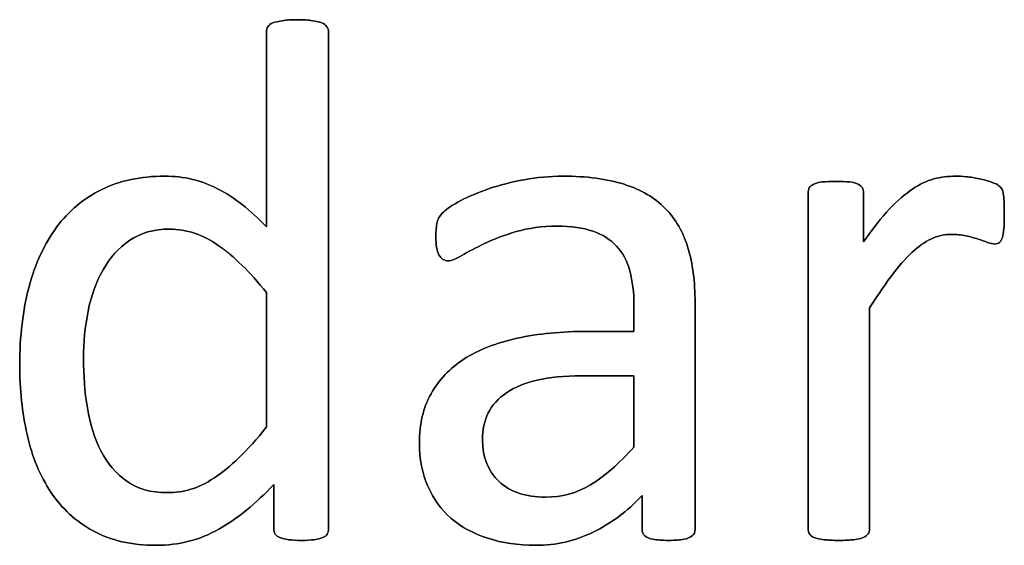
# Model space of a CAD drawing. Header units: inches. Extents: x 0 to 29700, y -16 to 21000.
# Tile 350 of 376: x 20943 to 21147, y 18248 to 18356. Entities that reach past the tile are written whole.
import ezdxf

# ---------------------------------------------------------------- set-up
doc = ezdxf.new("R2010")
doc.units = ezdxf.units.IN
doc.layers.add('1', color=7, linetype='Continuous', true_color=0xffffff)
doc.layers.add('254', color=7, linetype='Continuous', true_color=0xffffff)

msp = doc.modelspace()

# ---------------------------------------------------------------- linework, layer by layer
at = {"layer": '1', "color": 2, "linetype": 'Continuous', "lineweight": 25}
for points, knots in [([(21006.919, 18250), (21007.109, 18250.307), (21007.196, 18250.653), (21007.196, 18285.237), (21007.196, 18319.388), (21007.196, 18353.914), (21007.08, 18354.26), (21006.85, 18354.577), (21006.619, 18354.924), (21006.273, 18355.183), (21005.349, 18355.529), (21004.715, 18355.703), (21003.07, 18355.929), (21002.003, 18356.02), (20999.492, 18356.02), (20998.483, 18355.933), (20996.896, 18355.698), (20996.232, 18355.529), (20995.742, 18355.356), (20995.222, 18355.183), (20994.876, 18354.924), (20994.703, 18354.577), (20994.501, 18354.26), (20994.415, 18353.914), (20994.415, 18340.132), (20994.415, 18326.726), (20994.415, 18313.319), (20991.125, 18316.753), (20987.808, 18319.349), (20981.079, 18322.887), (20977.392, 18323.764), (20968.477, 18323.764), (20964.178, 18322.869), (20956.734, 18319.234), (20953.618, 18316.608), (20948.598, 18309.857), (20946.694, 18305.76), (20944.153, 18296.174), (20943.491, 18290.786), (20943.491, 18279.823), (20944.011, 18275.033), (20946.038, 18265.94), (20947.675, 18262.021), (20952.154, 18255.303), (20955.061, 18252.615), (20962.25, 18248.673), (20966.573, 18247.682), (20976.325, 18247.682), (20980.623, 18248.778), (20988.459, 18253.214), (20992.251, 18256.28), (20995.886, 18260.232), (20995.886, 18257.184), (20995.886, 18254.135), (20995.886, 18250.653), (20995.973, 18250.307), (20996.203, 18249.99), (20996.405, 18249.701), (20996.723, 18249.442), (20997.646, 18249.095), (20998.252, 18248.951), (20998.973, 18248.836), (20999.666, 18248.749), (21000.589, 18248.692), (21002.666, 18248.692), (21003.561, 18248.749), (21004.282, 18248.836), (21004.974, 18248.951), (21005.551, 18249.095), (21006.013, 18249.269), (21006.446, 18249.442), (21006.734, 18249.701), (21006.919, 18250)], [0, 0, 0, 0, 0.003963, 0.003963, 0.3166858, 0.3166858, 0.3201204, 0.3201204, 0.3201204, 0.3241569, 0.3241569, 0.3281934, 0.3281934, 0.3320933, 0.3320933, 0.3359046, 0.3359046, 0.3398541, 0.3398541, 0.3398541, 0.3437515, 0.3437515, 0.3437515, 0.3469479, 0.3469479, 0.4611976, 0.4611976, 0.4611976, 0.4980481, 0.4980481, 0.5352785, 0.5352785, 0.5802209, 0.5802209, 0.6251633, 0.6251633, 0.6701058, 0.6701058, 0.715116, 0.715116, 0.7531343, 0.7531343, 0.7914351, 0.7914351, 0.8293583, 0.8293583, 0.8676457, 0.8676457, 0.9028876, 0.9028876, 0.9380188, 0.9380188, 0.9380188, 0.9648678, 0.9648678, 0.9686792, 0.9686792, 0.9686792, 0.97231, 0.97231, 0.9759409, 0.9759409, 0.9759409, 0.9838227, 0.9838227, 0.9912785, 0.9912785, 0.9912785, 0.9965158, 0.9965158, 0.9965158, 1, 1, 1, 1]), ([(21082.205, 18249.622), (21082.614, 18249.932), (21082.816, 18250.394), (21082.816, 18266.57), (21082.816, 18282.14), (21082.816, 18302.01), (21082.326, 18305.76), (21080.364, 18312.223), (21078.806, 18314.935), (21076.671, 18317.128), (21074.507, 18319.292), (21071.679, 18320.965), (21064.697, 18323.216), (21060.485, 18323.764), (21052.839, 18323.764), (21050.185, 18323.533), (21044.964, 18322.547), (21042.539, 18321.946), (21038.154, 18320.446), (21036.192, 18319.638), (21032.81, 18317.861), (21031.604, 18317.07), (21030.912, 18316.378), (21030.22, 18315.714), (21029.787, 18315.022), (21029.441, 18313.521), (21029.354, 18312.512), (21029.354, 18310.463), (21029.383, 18309.771), (21029.609, 18308.471), (21029.758, 18307.953), (21030.22, 18307.145), (21030.508, 18306.828), (21030.797, 18306.626), (21031.114, 18306.424), (21031.46, 18306.308), (21032.499, 18306.308), (21033.422, 18306.683), (21035.961, 18308.184), (21037.519, 18308.992), (21041.27, 18310.78), (21043.434, 18311.617), (21048.431, 18313.07), (21051.224, 18313.464), (21057.282, 18313.464), (21059.735, 18313.117), (21063.742, 18311.724), (21065.361, 18310.723), (21067.872, 18307.983), (21068.794, 18306.28), (21069.342, 18304.231), (21069.919, 18302.183), (21070.208, 18299.817), (21070.208, 18295.364), (21070.208, 18293.566), (21070.208, 18291.767), (21067.025, 18291.767), (21063.841, 18291.767), (21055.263, 18291.767), (21050.416, 18291.306), (21041.818, 18289.401), (21038.154, 18287.988), (21032.21, 18284.179), (21029.931, 18281.784), (21026.745, 18276.05), (21025.949, 18272.667), (21025.949, 18265.426), (21026.527, 18262.454), (21028.845, 18257.236), (21030.45, 18255.01), (21034.605, 18251.432), (21037.115, 18250.048), (21040.087, 18249.124), (21043.03, 18248.172), (21046.319, 18247.682), (21054.109, 18247.682), (21058.061, 18248.576), (21065.471, 18252.195), (21068.852, 18254.693), (21071.881, 18257.924), (21071.881, 18255.616), (21071.881, 18253.308), (21071.881, 18250.394), (21072.055, 18249.932), (21072.43, 18249.615), (21072.776, 18249.297), (21073.353, 18249.067), (21074.941, 18248.783), (21076.007, 18248.692), (21078.748, 18248.692), (21079.787, 18248.778), (21081.229, 18249.067), (21081.778, 18249.297), (21082.205, 18249.622)], [0, 0, 0, 0, 0.0062907, 0.0062907, 0.1679526, 0.1679526, 0.2125868, 0.2125868, 0.257221, 0.257221, 0.257221, 0.2941122, 0.2941122, 0.3310034, 0.3310034, 0.3506219, 0.3506219, 0.3704508, 0.3704508, 0.3902798, 0.3902798, 0.4098458, 0.4098458, 0.4098458, 0.4185611, 0.4185611, 0.4272765, 0.4272765, 0.4326245, 0.4326245, 0.437747, 0.437747, 0.4428695, 0.4428695, 0.4428695, 0.4468565, 0.4468565, 0.4524383, 0.4524383, 0.4580201, 0.4580201, 0.463602, 0.463602, 0.4692612, 0.4692612, 0.474606, 0.474606, 0.48002, 0.48002, 0.4853165, 0.4853165, 0.4853165, 0.5053782, 0.5053782, 0.5189706, 0.5189706, 0.5189706, 0.5457097, 0.5457097, 0.5910288, 0.5910288, 0.6363479, 0.6363479, 0.681667, 0.681667, 0.7273363, 0.7273363, 0.766578, 0.766578, 0.8061842, 0.8061842, 0.8457904, 0.8457904, 0.8457904, 0.877393, 0.877393, 0.9135102, 0.9135102, 0.9492912, 0.9492912, 0.9492912, 0.9709919, 0.9709919, 0.9766884, 0.9766884, 0.9766884, 0.9826091, 0.9826091, 0.988325, 0.988325, 0.9941625, 0.9941625, 1, 1, 1, 1]), ([(21146.52, 18312.916), (21146.578, 18313.694), (21146.607, 18314.647), (21146.607, 18316.955), (21146.578, 18317.878), (21146.521, 18319.263), (21146.492, 18319.811), (21146.319, 18320.503), (21146.232, 18320.821), (21146.146, 18321.052), (21146.03, 18321.282), (21145.828, 18321.513), (21145.511, 18321.773), (21145.222, 18322.033), (21144.674, 18322.292), (21143.953, 18322.552), (21143.203, 18322.812), (21142.366, 18323.042), (21140.52, 18323.446), (21139.625, 18323.591), (21138.789, 18323.648), (21137.952, 18323.735), (21137.173, 18323.764), (21135.038, 18323.764), (21133.566, 18323.591), (21132.095, 18323.187), (21130.623, 18322.812), (21129.152, 18322.119), (21127.681, 18321.109), (21126.18, 18320.128), (21124.593, 18318.744), (21121.276, 18315.252), (21119.487, 18313.002), (21117.583, 18310.232), (21117.583, 18313.589), (21117.583, 18316.945), (21117.583, 18320.734), (21117.496, 18321.08), (21117.323, 18321.34), (21117.15, 18321.629), (21116.861, 18321.888), (21116.428, 18322.119), (21116.025, 18322.35), (21115.447, 18322.494), (21113.976, 18322.664), (21113.024, 18322.696), (21110.716, 18322.696), (21109.764, 18322.667), (21108.321, 18322.494), (21107.744, 18322.35), (21106.821, 18321.888), (21106.503, 18321.629), (21106.359, 18321.34), (21106.215, 18321.08), (21106.128, 18320.734), (21106.128, 18297.23), (21106.128, 18274.158), (21106.128, 18250.653), (21106.215, 18250.307), (21106.388, 18250.048), (21106.59, 18249.759), (21106.907, 18249.499), (21107.888, 18249.095), (21108.552, 18248.951), (21109.36, 18248.836), (21110.168, 18248.749), (21111.206, 18248.692), (21113.716, 18248.692), (21114.784, 18248.749), (21115.592, 18248.836), (21116.4, 18248.951), (21117.063, 18249.095), (21117.986, 18249.499), (21118.304, 18249.759), (21118.506, 18250.048), (21118.708, 18250.307), (21118.823, 18250.653), (21118.823, 18266.262), (21118.823, 18281.438), (21118.823, 18296.614), (21120.612, 18299.442), (21122.256, 18301.836), (21123.757, 18303.769), (21125.228, 18305.731), (21126.671, 18307.289), (21129.383, 18309.655), (21130.681, 18310.492), (21133.129, 18311.541), (21134.403, 18311.761), (21136.74, 18311.761), (21137.75, 18311.675), (21139.596, 18311.271), (21140.433, 18311.04), (21141.183, 18310.809), (21141.904, 18310.578), (21142.568, 18310.348), (21143.174, 18310.117), (21143.751, 18309.886), (21144.27, 18309.771), (21145.078, 18309.771), (21145.396, 18309.886), (21145.857, 18310.348), (21146.059, 18310.694), (21146.203, 18311.127), (21146.377, 18311.559), (21146.463, 18312.165), (21146.52, 18312.916)], [0, 0, 0, 0, 0.0096538, 0.0096538, 0.0198027, 0.0198027, 0.0299516, 0.0299516, 0.0401005, 0.0401005, 0.0401005, 0.044842, 0.044842, 0.044842, 0.0534194, 0.0534194, 0.0534194, 0.0661837, 0.0661837, 0.0789479, 0.0789479, 0.0789479, 0.0900774, 0.0900774, 0.1147557, 0.1147557, 0.1147557, 0.1392825, 0.1392825, 0.1392825, 0.1706536, 0.1706536, 0.2025606, 0.2025606, 0.2025606, 0.2502413, 0.2502413, 0.2563893, 0.2563893, 0.2563893, 0.262097, 0.262097, 0.262097, 0.2706682, 0.2706682, 0.2789141, 0.2789141, 0.2875829, 0.2875829, 0.2962517, 0.2962517, 0.3049205, 0.3049205, 0.3049205, 0.3099145, 0.3099145, 0.5761504, 0.5761504, 0.5811444, 0.5811444, 0.5811444, 0.5865531, 0.5865531, 0.5919618, 0.5919618, 0.5919618, 0.6050048, 0.6050048, 0.6183512, 0.6183512, 0.6183512, 0.6267587, 0.6267587, 0.6351662, 0.6351662, 0.6351662, 0.6398573, 0.6398573, 0.804358, 0.804358, 0.804358, 0.8399579, 0.8399579, 0.8399579, 0.8660139, 0.8660139, 0.8920699, 0.8920699, 0.918651, 0.918651, 0.9410033, 0.9410033, 0.9633556, 0.9633556, 0.9633556, 0.9723555, 0.9723555, 0.9723555, 0.978966, 0.978966, 0.9855765, 0.9855765, 0.9921871, 0.9921871, 0.9921871, 1, 1, 1, 1]), ([(20984.454, 18309.501), (20987.663, 18307.261), (20990.981, 18304.029), (20994.415, 18299.788), (20994.415, 18290.555), (20994.415, 18281.323), (20994.415, 18272.09), (20992.424, 18269.551), (20990.52, 18267.445), (20986.928, 18264.027), (20985.211, 18262.598), (20981.922, 18260.463), (20980.335, 18259.684), (20977.192, 18258.753), (20975.574, 18258.53), (20970.554, 18258.53), (20967.784, 18259.309), (20963.374, 18262.459), (20961.61, 18264.531), (20958.916, 18269.69), (20958.004, 18272.667), (20956.912, 18279.333), (20956.648, 18282.737), (20956.648, 18289.517), (20956.965, 18292.748), (20958.236, 18299.101), (20959.273, 18301.952), (20962.101, 18306.972), (20963.918, 18308.992), (20968.444, 18312.085), (20971.189, 18312.858), (20977.911, 18312.858), (20981.258, 18311.733), (20984.454, 18309.501)], [0, 0, 0, 0, 0.0630947, 0.0630947, 0.0630947, 0.1882959, 0.1882959, 0.1882959, 0.2268431, 0.2268431, 0.2657022, 0.2657022, 0.3045613, 0.3045613, 0.3440824, 0.3440824, 0.421115, 0.421115, 0.4970123, 0.4970123, 0.5719016, 0.5719016, 0.6461622, 0.6461622, 0.7161268, 0.7161268, 0.7862164, 0.7862164, 0.8563059, 0.8563059, 0.9253778, 0.9253778, 1, 1, 1, 1]), ([(21059.36, 18282.621), (21062.976, 18282.621), (21066.592, 18282.621), (21070.208, 18282.621), (21070.208, 18277.726), (21070.208, 18272.831), (21070.208, 18267.936), (21067.063, 18264.445), (21064.091, 18261.848), (21058.391, 18258.451), (21055.292, 18257.607), (21047.848, 18257.607), (21044.674, 18258.674), (21040.116, 18262.944), (21038.962, 18265.801), (21038.962, 18271.484), (21039.366, 18273.36), (21040.145, 18274.975), (21040.952, 18276.562), (21042.193, 18277.947), (21045.578, 18280.242), (21047.704, 18281.15), (21050.271, 18281.727), (21052.839, 18282.333), (21055.869, 18282.621), (21059.36, 18282.621)], [0, 0, 0, 0, 0.0969812, 0.0969812, 0.0969812, 0.228267, 0.228267, 0.228267, 0.334882, 0.334882, 0.4410263, 0.4410263, 0.5730145, 0.5730145, 0.7050027, 0.7050027, 0.7827055, 0.7827055, 0.7827055, 0.8432978, 0.8432978, 0.9031884, 0.9031884, 0.9031884, 1, 1, 1, 1])]:
    msp.add_open_spline(points, degree=3, knots=knots, dxfattribs=at)
at = {"layer": '254', "color": 2, "linetype": 'Continuous', "lineweight": 25}
for points, knots in [([(21006.85, 18354.577), (21006.619, 18354.924), (21006.273, 18355.183), (21005.349, 18355.529), (21004.715, 18355.703), (21003.07, 18355.929), (21002.003, 18356.02), (20999.492, 18356.02), (20998.483, 18355.933), (20996.896, 18355.698), (20996.232, 18355.529), (20995.742, 18355.356)], [0, 0, 0, 0, 0.2045478, 0.2045478, 0.4090956, 0.4090956, 0.606724, 0.606724, 0.7998609, 0.7998609, 1, 1, 1, 1]), ([(20994.703, 18354.577), (20994.501, 18354.26), (20994.415, 18353.914), (20994.415, 18340.132), (20994.415, 18326.726), (20994.415, 18313.319)], [0, 0, 0, 0, 0.0272156, 0.0272156, 1, 1, 1, 1]), ([(21006.936, 18249.99), (21007.109, 18250.307), (21007.196, 18250.653), (21007.196, 18285.237), (21007.196, 18319.388), (21007.196, 18353.914), (21007.08, 18354.26), (21006.85, 18354.577)], [0, 0, 0, 0, 0.0123796, 0.0123796, 0.989271, 0.989271, 1, 1, 1, 1]), ([(20994.415, 18313.319), (20991.125, 18316.753), (20987.808, 18319.349), (20981.079, 18322.887), (20977.392, 18323.764), (20968.477, 18323.764), (20964.178, 18322.869), (20956.734, 18319.234), (20953.618, 18316.608), (20948.598, 18309.857), (20946.694, 18305.76), (20944.153, 18296.174), (20943.491, 18290.786), (20943.491, 18279.823), (20944.011, 18275.033), (20946.038, 18265.94), (20947.675, 18262.021), (20952.154, 18255.303), (20955.061, 18252.615), (20962.25, 18248.673), (20966.573, 18247.682), (20976.325, 18247.682), (20980.623, 18248.778), (20988.459, 18253.214), (20992.251, 18256.28), (20995.886, 18260.232)], [0, 0, 0, 0, 0.0772837, 0.0772837, 0.1553641, 0.1553641, 0.2496184, 0.2496184, 0.3438726, 0.3438726, 0.4381268, 0.4381268, 0.5325232, 0.5325232, 0.612256, 0.612256, 0.6925814, 0.6925814, 0.7721148, 0.7721148, 0.852412, 0.852412, 0.9263219, 0.9263219, 1, 1, 1, 1]), ([(21076.671, 18317.128), (21074.507, 18319.292), (21071.679, 18320.965), (21064.697, 18323.216), (21060.485, 18323.764), (21052.839, 18323.764), (21050.185, 18323.533), (21044.964, 18322.547), (21042.539, 18321.946), (21038.154, 18320.446), (21036.192, 18319.638), (21032.81, 18317.861), (21031.604, 18317.07), (21030.912, 18316.378)], [0, 0, 0, 0, 0.2417117, 0.2417117, 0.4834233, 0.4834233, 0.6119636, 0.6119636, 0.7418832, 0.7418832, 0.8718028, 0.8718028, 1, 1, 1, 1]), ([(21138.789, 18323.648), (21137.952, 18323.735), (21137.173, 18323.764), (21135.038, 18323.764), (21133.566, 18323.591), (21132.095, 18323.187)], [0, 0, 0, 0, 0.3108108, 0.3108108, 1, 1, 1, 1]), ([(21143.953, 18322.552), (21143.203, 18322.812), (21142.366, 18323.042), (21140.52, 18323.446), (21139.625, 18323.591), (21138.789, 18323.648)], [0, 0, 0, 0, 0.5, 0.5, 1, 1, 1, 1]), ([(21106.359, 18321.34), (21106.215, 18321.08), (21106.128, 18320.734), (21106.128, 18297.23), (21106.128, 18274.158), (21106.128, 18250.653), (21106.215, 18250.307), (21106.388, 18250.048)], [0, 0, 0, 0, 0.0180796, 0.0180796, 0.9819204, 0.9819204, 1, 1, 1, 1]), ([(21116.428, 18322.119), (21116.025, 18322.35), (21115.447, 18322.494), (21113.976, 18322.664), (21113.024, 18322.696), (21110.716, 18322.696), (21109.764, 18322.667), (21108.321, 18322.494), (21107.744, 18322.35), (21106.821, 18321.888), (21106.503, 18321.629), (21106.359, 18321.34)], [0, 0, 0, 0, 0.2001512, 0.2001512, 0.3927074, 0.3927074, 0.5951383, 0.5951383, 0.7975691, 0.7975691, 1, 1, 1, 1]), ([(21117.583, 18310.232), (21117.583, 18313.589), (21117.583, 18316.945), (21117.583, 18320.734), (21117.496, 18321.08), (21117.323, 18321.34)], [0, 0, 0, 0, 0.8857868, 0.8857868, 1, 1, 1, 1]), ([(21127.681, 18321.109), (21126.18, 18320.128), (21124.593, 18318.744), (21121.276, 18315.252), (21119.487, 18313.002), (21117.583, 18310.232)], [0, 0, 0, 0, 0.4957654, 0.4957654, 1, 1, 1, 1]), ([(21146.521, 18312.915), (21146.578, 18313.694), (21146.607, 18314.647), (21146.607, 18316.955), (21146.578, 18317.878), (21146.521, 18319.263), (21146.492, 18319.811), (21146.319, 18320.503), (21146.232, 18320.821), (21146.146, 18321.052)], [0, 0, 0, 0, 0.2407407, 0.2407407, 0.4938272, 0.4938272, 0.7469136, 0.7469136, 1, 1, 1, 1]), ([(21082.21, 18249.615), (21082.614, 18249.932), (21082.816, 18250.394), (21082.816, 18266.57), (21082.816, 18282.14), (21082.816, 18302.01), (21082.326, 18305.76), (21080.364, 18312.223), (21078.806, 18314.935), (21076.671, 18317.128)], [0, 0, 0, 0, 0.0244565, 0.0244565, 0.6529503, 0.6529503, 0.8264752, 0.8264752, 1, 1, 1, 1]), ([(21030.912, 18316.378), (21030.22, 18315.714), (21029.787, 18315.022), (21029.441, 18313.521), (21029.354, 18312.512), (21029.354, 18310.463), (21029.383, 18309.771), (21029.609, 18308.471), (21029.758, 18307.953), (21030.22, 18307.145), (21030.508, 18306.828), (21030.797, 18306.626)], [0, 0, 0, 0, 0.2639114, 0.2639114, 0.5278228, 0.5278228, 0.6897684, 0.6897684, 0.8448842, 0.8448842, 1, 1, 1, 1]), ([(21030.797, 18306.626), (21031.114, 18306.424), (21031.46, 18306.308), (21032.499, 18306.308), (21033.422, 18306.683), (21035.961, 18308.184), (21037.519, 18308.992), (21041.27, 18310.78), (21043.434, 18311.617), (21048.431, 18313.07), (21051.224, 18313.464), (21057.282, 18313.464), (21059.735, 18313.117), (21063.742, 18311.724), (21065.361, 18310.723), (21067.872, 18307.983), (21068.794, 18306.28), (21069.342, 18304.231)], [0, 0, 0, 0, 0.0939292, 0.0939292, 0.2254301, 0.2254301, 0.3569311, 0.3569311, 0.488432, 0.488432, 0.6217564, 0.6217564, 0.747674, 0.747674, 0.8752207, 0.8752207, 1, 1, 1, 1]), ([(20994.415, 18272.09), (20992.424, 18269.551), (20990.52, 18267.445), (20986.928, 18264.027), (20985.211, 18262.598), (20981.922, 18260.463), (20980.335, 18259.684), (20977.192, 18258.753), (20975.574, 18258.53), (20970.554, 18258.53), (20967.784, 18259.309), (20963.374, 18262.459), (20961.61, 18264.531), (20958.916, 18269.69), (20958.004, 18272.667), (20956.912, 18279.333), (20956.648, 18282.737), (20956.648, 18289.517), (20956.965, 18292.748), (20958.236, 18299.101), (20959.273, 18301.952), (20962.101, 18306.972), (20963.918, 18308.992), (20968.444, 18312.085), (20971.189, 18312.858), (20977.911, 18312.858), (20981.258, 18311.733), (20984.461, 18309.511)], [0, 0, 0, 0, 0.0474893, 0.0474893, 0.0953627, 0.0953627, 0.1432362, 0.1432362, 0.1919252, 0.1919252, 0.2868276, 0.2868276, 0.3803312, 0.3803312, 0.472593, 0.472593, 0.5640804, 0.5640804, 0.650275, 0.650275, 0.7366237, 0.7366237, 0.8229724, 0.8229724, 0.9080672, 0.9080672, 1, 1, 1, 1]), ([(21123.757, 18303.769), (21125.228, 18305.731), (21126.671, 18307.289), (21129.383, 18309.655), (21130.681, 18310.492), (21133.129, 18311.541), (21134.403, 18311.761), (21136.74, 18311.761), (21137.75, 18311.675), (21139.596, 18311.271), (21140.433, 18311.04), (21141.183, 18310.809)], [0, 0, 0, 0, 0.2111549, 0.2111549, 0.4223097, 0.4223097, 0.6377197, 0.6377197, 0.8188598, 0.8188598, 1, 1, 1, 1]), ([(21143.174, 18310.117), (21143.751, 18309.886), (21144.27, 18309.771), (21145.078, 18309.771), (21145.396, 18309.886), (21145.857, 18310.348), (21146.059, 18310.694), (21146.203, 18311.127)], [0, 0, 0, 0, 0.3333333, 0.3333333, 0.6666667, 0.6666667, 1, 1, 1, 1]), ([(21069.342, 18304.231), (21069.919, 18302.183), (21070.208, 18299.817), (21070.208, 18295.364), (21070.208, 18293.566), (21070.208, 18291.767)], [0, 0, 0, 0, 0.5961123, 0.5961123, 1, 1, 1, 1]), ([(21118.506, 18250.048), (21118.708, 18250.307), (21118.823, 18250.653), (21118.823, 18266.262), (21118.823, 18281.438), (21118.823, 18296.614)], [0, 0, 0, 0, 0.0277264, 0.0277264, 1, 1, 1, 1]), ([(21070.208, 18291.767), (21067.025, 18291.767), (21063.841, 18291.767), (21055.263, 18291.767), (21050.416, 18291.306), (21041.818, 18289.401), (21038.154, 18287.988), (21032.21, 18284.179), (21029.931, 18281.784), (21026.745, 18276.05), (21025.949, 18272.667), (21025.949, 18265.426), (21026.527, 18262.454), (21028.845, 18257.236), (21030.45, 18255.01), (21034.605, 18251.432), (21037.115, 18250.048), (21040.087, 18249.124)], [0, 0, 0, 0, 0.0818159, 0.0818159, 0.2204828, 0.2204828, 0.3591497, 0.3591497, 0.4978166, 0.4978166, 0.6375551, 0.6375551, 0.7576267, 0.7576267, 0.8788133, 0.8788133, 1, 1, 1, 1]), ([(21040.145, 18274.975), (21040.952, 18276.562), (21042.193, 18277.947), (21045.578, 18280.242), (21047.704, 18281.15), (21050.271, 18281.727)], [0, 0, 0, 0, 0.502912, 0.502912, 1, 1, 1, 1]), ([(21070.208, 18267.936), (21067.063, 18264.445), (21064.091, 18261.848), (21058.391, 18258.451), (21055.292, 18257.607), (21047.848, 18257.607), (21044.674, 18258.674), (21040.116, 18262.944), (21038.962, 18265.801), (21038.962, 18271.484), (21039.366, 18273.36), (21040.145, 18274.975)], [0, 0, 0, 0, 0.1922936, 0.1922936, 0.3837384, 0.3837384, 0.6217958, 0.6217958, 0.8598533, 0.8598533, 1, 1, 1, 1]), ([(20995.886, 18260.232), (20995.886, 18257.184), (20995.886, 18254.135), (20995.886, 18250.653), (20995.973, 18250.307), (20996.203, 18249.99)], [0, 0, 0, 0, 0.8756906, 0.8756906, 1, 1, 1, 1]), ([(21040.087, 18249.124), (21043.03, 18248.172), (21046.319, 18247.682), (21054.109, 18247.682), (21058.061, 18248.576), (21065.471, 18252.195), (21068.852, 18254.693), (21071.881, 18257.924)], [0, 0, 0, 0, 0.3053367, 0.3053367, 0.6542928, 0.6542928, 1, 1, 1, 1]), ([(21071.881, 18257.924), (21071.881, 18255.616), (21071.881, 18253.308), (21071.881, 18250.394), (21072.055, 18249.932), (21072.43, 18249.615)], [0, 0, 0, 0, 0.7920792, 0.7920792, 1, 1, 1, 1]), ([(20996.203, 18249.99), (20996.405, 18249.701), (20996.723, 18249.442), (20997.646, 18249.095), (20998.252, 18248.951), (20998.973, 18248.836)], [0, 0, 0, 0, 0.5, 0.5, 1, 1, 1, 1]), ([(21106.388, 18250.048), (21106.59, 18249.759), (21106.907, 18249.499), (21107.888, 18249.095), (21108.552, 18248.951), (21109.36, 18248.836)], [0, 0, 0, 0, 0.5, 0.5, 1, 1, 1, 1]), ([(21115.592, 18248.836), (21116.4, 18248.951), (21117.063, 18249.095), (21117.986, 18249.499), (21118.304, 18249.759), (21118.506, 18250.048)], [0, 0, 0, 0, 0.5, 0.5, 1, 1, 1, 1]), ([(20998.973, 18248.836), (20999.666, 18248.749), (21000.589, 18248.692), (21002.666, 18248.692), (21003.561, 18248.749), (21004.282, 18248.836)], [0, 0, 0, 0, 0.5138889, 0.5138889, 1, 1, 1, 1]), ([(21072.43, 18249.615), (21072.776, 18249.297), (21073.353, 18249.067), (21074.941, 18248.783), (21076.007, 18248.692), (21078.748, 18248.692), (21079.787, 18248.778), (21081.229, 18249.067), (21081.778, 18249.297), (21082.21, 18249.615)], [0, 0, 0, 0, 0.2539806, 0.2539806, 0.4991758, 0.4991758, 0.7495879, 0.7495879, 1, 1, 1, 1]), ([(21109.36, 18248.836), (21110.168, 18248.749), (21111.206, 18248.692), (21113.716, 18248.692), (21114.784, 18248.749), (21115.592, 18248.836)], [0, 0, 0, 0, 0.4942529, 0.4942529, 1, 1, 1, 1])]:
    msp.add_open_spline(points, degree=3, knots=knots, dxfattribs=at)
for points in [[(20995.742, 18355.356), (20995.222, 18355.183), (20994.876, 18354.924), (20994.703, 18354.577)], [(21132.095, 18323.187), (21130.623, 18322.812), (21129.152, 18322.119), (21127.681, 18321.109)], [(21117.323, 18321.34), (21117.15, 18321.629), (21116.861, 18321.888), (21116.428, 18322.119)], [(21145.511, 18321.773), (21145.222, 18322.033), (21144.674, 18322.292), (21143.953, 18322.552)], [(21146.146, 18321.052), (21146.03, 18321.282), (21145.828, 18321.513), (21145.511, 18321.773)], [(21146.203, 18311.127), (21146.377, 18311.559), (21146.463, 18312.165), (21146.521, 18312.915)], [(20984.461, 18309.511), (20987.663, 18307.261), (20990.981, 18304.029), (20994.415, 18299.788)], [(21141.183, 18310.809), (21141.904, 18310.578), (21142.568, 18310.348), (21143.174, 18310.117)], [(21118.823, 18296.614), (21120.612, 18299.442), (21122.256, 18301.836), (21123.757, 18303.769)], [(20994.415, 18299.788), (20994.415, 18290.555), (20994.415, 18281.323), (20994.415, 18272.09)], [(21050.271, 18281.727), (21052.839, 18282.333), (21055.869, 18282.621), (21059.36, 18282.621)], [(21059.36, 18282.621), (21062.976, 18282.621), (21066.592, 18282.621), (21070.208, 18282.621)], [(21070.208, 18282.621), (21070.208, 18277.726), (21070.208, 18272.831), (21070.208, 18267.936)], [(21006.013, 18249.269), (21006.446, 18249.442), (21006.734, 18249.701), (21006.936, 18249.99)], [(21004.282, 18248.836), (21004.974, 18248.951), (21005.551, 18249.095), (21006.013, 18249.269)]]:
    msp.add_open_spline(points, degree=3, dxfattribs=at)

doc.saveas('drawing.dxf')
